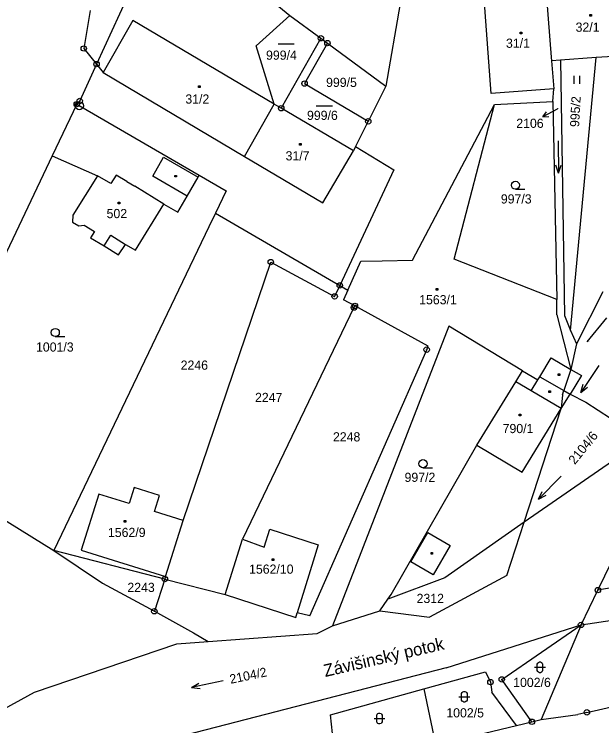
# Model space of a CAD drawing. Extents: x -795483 to -789093, y -1112258 to -1108741.
# Drawn here: x -791772.5 to -791663.9, y -1109986 to -1109854.3 of the extents above; entities that cross this region are included whole.
import ezdxf

# ---------------------------------------------------------------- set-up
doc = ezdxf.new("R2010")
doc.units = 0
for name, color, linetype in [('Komunikace', 7, 'Continuous'), ('Vrstva 1', 7, 'Continuous'), ('Vrstva 14', 7, 'Continuous'), ('Vrstva 15', 7, 'Continuous'), ('Vrstva 16', 7, 'Continuous'), ('Vrstva 2', 7, 'Continuous'), ('Vrstva 23', 7, 'Continuous'), ('Vrstva 25', 7, 'Continuous'), ('Vrstva 28', 7, 'Continuous'), ('Vrstva 37', 7, 'Continuous')]:
    doc.layers.add(name, color=color, linetype=linetype)

msp = doc.modelspace()

# ---------------------------------------------------------------- linework, layer by layer
at = {"layer": 'Komunikace'}
for p, q in [((-791671.97, -1109871.77), (-791672.09, -1109871.84)), ((-791666.53, -1109914.91), (-791662.89, -1109910.49))]:
    msp.add_line(p, q, dxfattribs=at)
at = {"layer": 'Vrstva 1'}
for p, q in [((-791744.44, -1109835.48), (-791757.26, -1109863.53)), ((-791744.44, -1109835.48), (-791721.5, -1109854.55)), ((-791674.1, -1109850.43), (-791673.19, -1109862.26)), ((-791701.1, -1109852.31), (-791703.75, -1109867.6)), ((-791758.43, -1109853.61), (-791759.63, -1109860.64)), ((-791727.76, -1109860.15), (-791721.5, -1109854.55)), ((-791721.5, -1109854.55), (-791715.79, -1109858.75)), ((-791715.79, -1109858.75), (-791723.12, -1109871.69)), ((-791715.79, -1109858.75), (-791714.57, -1109859.64)), ((-791724.41, -1109870.93), (-791727.76, -1109860.15)), ((-791714.57, -1109859.64), (-791718.81, -1109867.12)), ((-791714.57, -1109859.64), (-791703.75, -1109867.6)), ((-791759.63, -1109860.64), (-791757.26, -1109863.53)), ((-791658.23, -1109861.85), (-791664.87, -1109862.33)), ((-791673.19, -1109862.26), (-791673.14, -1109862.94)), ((-791671.46, -1109862.81), (-791673.14, -1109862.94)), ((-791673.14, -1109862.94), (-791672.74, -1109868.11)), ((-791664.87, -1109862.33), (-791671.46, -1109862.81)), ((-791671.46, -1109862.81), (-791670.75, -1109910.05)), ((-791669.66, -1109912.8), (-791664.87, -1109862.33)), ((-791757.26, -1109863.53), (-791760.37, -1109870.35)), ((-791757.26, -1109863.53), (-791756.01, -1109865.05)), ((-791756.01, -1109865.05), (-791729.89, -1109880.61)), ((-791718.81, -1109867.12), (-791707.02, -1109874.11)), ((-791672.91, -1109870.47), (-791672.74, -1109868.11)), ((-791760.91, -1109870.94), (-791765.44, -1109880.47)), ((-791760.37, -1109870.35), (-791760.91, -1109870.94)), ((-791760.91, -1109870.94), (-791738.27, -1109884.09)), ((-791729.89, -1109880.61), (-791724.41, -1109870.93)), ((-791723.12, -1109871.69), (-791724.41, -1109870.93)), ((-791698.85, -1109899.78), (-791683.67, -1109871.02)), ((-791691.17, -1109899.65), (-791683.67, -1109871.02)), ((-791683.67, -1109871.02), (-791672.91, -1109870.47)), ((-791672.91, -1109870.47), (-791672.19, -1109907.1)), ((-791709.78, -1109879.6), (-791723.12, -1109871.69)), ((-791707.02, -1109874.11), (-791709.37, -1109878.79)), ((-791709.37, -1109878.79), (-791709.78, -1109879.6)), ((-791709.37, -1109878.79), (-791702.31, -1109883.12)), ((-791765.44, -1109880.47), (-791792.17, -1109936.71)), ((-791765.44, -1109880.47), (-791757.06, -1109884.19)), ((-791757.06, -1109884.19), (-791761.66, -1109891.48)), ((-791738.48, -1109884.45), (-791738.27, -1109884.09)), ((-791738.27, -1109884.09), (-791733.28, -1109886.98)), ((-791702.31, -1109883.12), (-791712.29, -1109904.48)), ((-791740.52, -1109887.94), (-791738.48, -1109884.45)), ((-791742.26, -1109890.92), (-791740.52, -1109887.94)), ((-791733.28, -1109886.98), (-791735.27, -1109891.13)), ((-791750.06, -1109897.98), (-791744.79, -1109889.45)), ((-791744.79, -1109889.45), (-791742.26, -1109890.92)), ((-791761.66, -1109891.48), (-791761.68, -1109892.8)), ((-791735.27, -1109891.13), (-791736.47, -1109893.63)), ((-791735.27, -1109891.13), (-791712.29, -1109904.48)), ((-791761.68, -1109892.8), (-791760.56, -1109893.45)), ((-791760.56, -1109893.45), (-791759.52, -1109893.32)), ((-791759.52, -1109893.32), (-791757.62, -1109894.51)), ((-791736.47, -1109893.63), (-791765.15, -1109953.56)), ((-791757.62, -1109894.51), (-791758.38, -1109895.65)), ((-791758.38, -1109895.65), (-791755.82, -1109897.18)), ((-791755.82, -1109897.18), (-791753.21, -1109898.85)), ((-791753.21, -1109898.85), (-791751.92, -1109896.88)), ((-791751.92, -1109896.88), (-791750.06, -1109897.98)), ((-791710.8, -1109905.35), (-791708.42, -1109899.99)), ((-791708.42, -1109899.99), (-791704.43, -1109899.9)), ((-791704.43, -1109899.9), (-791698.85, -1109899.78)), ((-791672.19, -1109907.1), (-791691.17, -1109899.65)), ((-791741.27, -1109948), (-791725.04, -1109900.16)), ((-791725.04, -1109900.16), (-791713.24, -1109906.51)), ((-791712.29, -1109904.48), (-791713.24, -1109906.51)), ((-791712.29, -1109904.48), (-791710.8, -1109905.35)), ((-791710.8, -1109905.35), (-791711.58, -1109907.12)), ((-791663.64, -1109905.67), (-791668.55, -1109915.28)), ((-791709.5, -1109908.26), (-791711.58, -1109907.12)), ((-791672.14, -1109909.92), (-791672.19, -1109907.1)), ((-791709.67, -1109908.57), (-791730.26, -1109951.45)), ((-791709.67, -1109908.57), (-791709.5, -1109908.26)), ((-791695.92, -1109915.7), (-791709.5, -1109908.26)), ((-791672.14, -1109909.92), (-791669.58, -1109920.02)), ((-791670.75, -1109910.05), (-791669.66, -1109912.8)), ((-791692.12, -1109912.05), (-791713.65, -1109967.45)), ((-791678.49, -1109920.26), (-791692.12, -1109912.05)), ((-791669.66, -1109912.8), (-791668.55, -1109915.28)), ((-791696.22, -1109916.37), (-791695.92, -1109915.7)), ((-791668.55, -1109915.28), (-791669.58, -1109920.02)), ((-791717.82, -1109965.64), (-791696.22, -1109916.37)), ((-791675.33, -1109921.37), (-791673.22, -1109917.86)), ((-791673.22, -1109917.86), (-791669.58, -1109920.02)), ((-791679.75, -1109922.31), (-791678.49, -1109920.26)), ((-791678.49, -1109920.26), (-791675.68, -1109921.95)), ((-791669.58, -1109920.02), (-791670.84, -1109923.94)), ((-791686.96, -1109934.07), (-791679.75, -1109922.31)), ((-791675.68, -1109921.95), (-791675.33, -1109921.37)), ((-791671.09, -1109924.72), (-791671.33, -1109927.23)), ((-791671.09, -1109924.72), (-791670.84, -1109923.94)), ((-791670.84, -1109923.94), (-791669.71, -1109924.59)), ((-791669.71, -1109924.59), (-791666.79, -1109926.07)), ((-791666.79, -1109926.07), (-791662.21, -1109929.06)), ((-791678.19, -1109948.28), (-791671.33, -1109927.23)), ((-791702.82, -1109961.66), (-791686.96, -1109934.07)), ((-791792.17, -1109936.71), (-791765.15, -1109953.56)), ((-791661.85, -1109937), (-791678.19, -1109948.28)), ((-791750.29, -1109941.87), (-791751.2, -1109944.84)), ((-791745.64, -1109943.34), (-791750.29, -1109941.87)), ((-791756.86, -1109943.09), (-791760.08, -1109953.49)), ((-791751.2, -1109944.84), (-791756.86, -1109943.09)), ((-791746.56, -1109946.31), (-791745.64, -1109943.34)), ((-791741.27, -1109948), (-791746.56, -1109946.31)), ((-791664.57, -1109960.87), (-791657.47, -1109946.21)), ((-791744.51, -1109958.36), (-791741.27, -1109948)), ((-791678.19, -1109948.28), (-791692.86, -1109958.61)), ((-791681.42, -1109958.17), (-791678.19, -1109948.28)), ((-791726.27, -1109952.91), (-791725.23, -1109949.59)), ((-791725.23, -1109949.59), (-791716.29, -1109952.47)), ((-791733.49, -1109961.67), (-791730.26, -1109951.45)), ((-791730.26, -1109951.45), (-791726.27, -1109952.91)), ((-791716.29, -1109952.47), (-791717.23, -1109955.53)), ((-791765.15, -1109953.56), (-791756.14, -1109959.55)), ((-791744.62, -1109958.82), (-791765.15, -1109953.56)), ((-791760.08, -1109953.49), (-791744.51, -1109958.36)), ((-791630.75, -1109955.14), (-791664.57, -1109960.87)), ((-791717.23, -1109955.53), (-791720.15, -1109965.05)), ((-791744.62, -1109958.82), (-791746.57, -1109964.78)), ((-791744.51, -1109958.36), (-791744.62, -1109958.82)), ((-791744.62, -1109958.82), (-791733.49, -1109961.67)), ((-791692.86, -1109958.61), (-791703.43, -1109962.56)), ((-791681.42, -1109958.17), (-791695.73, -1109965.87)), ((-791756.14, -1109959.55), (-791746.57, -1109964.78)), ((-791733.49, -1109961.67), (-791720.42, -1109965.91)), ((-791703.43, -1109962.56), (-791702.82, -1109961.66)), ((-791667.69, -1109967.31), (-791664.57, -1109960.87)), ((-791704.86, -1109964.67), (-791703.43, -1109962.56)), ((-791746.57, -1109964.78), (-791739.34, -1109968.74)), ((-791720.42, -1109965.91), (-791720.15, -1109965.05)), ((-791717.82, -1109965.64), (-791720.15, -1109965.05)), ((-791713.65, -1109967.45), (-791704.86, -1109964.67)), ((-791704.86, -1109964.67), (-791695.73, -1109965.87)), ((-791716.48, -1109968.91), (-791713.65, -1109967.45)), ((-791692.6, -1109975.22), (-791667.69, -1109967.31)), ((-791682.35, -1109977.38), (-791667.69, -1109967.31)), ((-791667.69, -1109967.31), (-791675.03, -1109984.82)), ((-791739.34, -1109968.74), (-791736.6, -1109970.38)), ((-791736.6, -1109970.38), (-791716.48, -1109968.91)), ((-791768.76, -1109979.72), (-791742.42, -1109970.82)), ((-791742.42, -1109970.82), (-791736.6, -1109970.38)), ((-791692.6, -1109975.22), (-791750.9, -1109990.28)), ((-791696.78, -1109979.1), (-791685.34, -1109975.96)), ((-791685.34, -1109975.96), (-791684.43, -1109977.89)), ((-791676.77, -1109985.23), (-791682.35, -1109977.38)), ((-791714.03, -1109983.92), (-791696.78, -1109979.1)), ((-791696.78, -1109979.1), (-791694.59, -1109989.48)), ((-791684.43, -1109977.89), (-791684.17, -1109979.74)), ((-791666.61, -1109983.48), (-791647.12, -1109979.08)), ((-791781.64, -1109986.88), (-791768.76, -1109979.72)), ((-791679.61, -1109985.91), (-791684.17, -1109979.74)), ((-791713.29, -1109990.25), (-791714.03, -1109983.92)), ((-791675.03, -1109984.82), (-791668.3, -1109983.86)), ((-791666.61, -1109983.48), (-791668.3, -1109983.86)), ((-791679.61, -1109985.91), (-791676.77, -1109985.23)), ((-791676.77, -1109985.23), (-791675.03, -1109984.82)), ((-791694.59, -1109989.48), (-791679.61, -1109985.91))]:
    msp.add_line(p, q, dxfattribs=at)
msp.add_lwpolyline([(-791703.75, -1109867.6), (-791706.93, -1109873.92), (-791707.02, -1109874.11)], dxfattribs=at)
at = {"layer": 'Vrstva 16'}
for p, q in [((-791672.09, -1109871.84), (-791674.72, -1109873.28)), ((-791674.72, -1109873.28), (-791674.08, -1109872.36)), ((-791674.72, -1109873.28), (-791673.61, -1109873.24))]:
    msp.add_line(p, q, dxfattribs=at)
at = {"layer": 'Vrstva 2'}
for p, q in [((-791684.3, -1109868.95), (-791685.61, -1109851.34)), ((-791750.53, -1109855.47), (-791756.01, -1109865.05)), ((-791724.41, -1109870.93), (-791750.53, -1109855.47)), ((-791672.74, -1109868.11), (-791684.3, -1109868.95)), ((-791715.44, -1109889.22), (-791709.78, -1109879.6)), ((-791746.86, -1109884.28), (-791744.86, -1109880.76)), ((-791744.86, -1109880.76), (-791738.48, -1109884.45)), ((-791729.89, -1109880.61), (-791715.44, -1109889.22)), ((-791754.61, -1109885.63), (-791757.06, -1109884.19)), ((-791753.62, -1109884.07), (-791754.61, -1109885.63)), ((-791751.64, -1109885.22), (-791753.62, -1109884.07)), ((-791740.52, -1109887.94), (-791746.86, -1109884.28)), ((-791751.64, -1109885.22), (-791750.18, -1109886.11)), ((-791744.79, -1109889.45), (-791750.18, -1109886.11)), ((-791755.82, -1109897.18), (-791754.62, -1109895.2)), ((-791754.62, -1109895.2), (-791751.92, -1109896.88)), ((-791667.62, -1109921.17), (-791669.71, -1109924.59)), ((-791669.58, -1109920.02), (-791667.62, -1109921.17)), ((-791676.9, -1109923.97), (-791679.75, -1109922.31)), ((-791676.9, -1109923.97), (-791675.68, -1109921.95)), ((-791675.33, -1109921.37), (-791670.84, -1109923.94)), ((-791671.33, -1109927.23), (-791676.9, -1109923.97)), ((-791671.33, -1109927.23), (-791669.71, -1109924.59)), ((-791678.56, -1109939.04), (-791671.33, -1109927.23)), ((-791686.96, -1109934.07), (-791678.56, -1109939.04)), ((-791699.13, -1109955.65), (-791696.01, -1109950.21)), ((-791696.01, -1109950.21), (-791691.89, -1109952.58)), ((-791691.89, -1109952.58), (-791695.01, -1109958.01)), ((-791695.01, -1109958.01), (-791699.13, -1109955.65)), ((-791667.69, -1109967.31), (-791650.09, -1109964.64))]:
    msp.add_line(p, q, dxfattribs=at)
at = {"layer": 'Vrstva 23'}
for p, q in [((-791723.7, -1109859.8), (-791720.7, -1109859.8)), ((-791668.95, -1109867.17), (-791668.95, -1109865.67)), ((-791667.95, -1109865.67), (-791667.95, -1109867.17)), ((-791716.63, -1109871.27), (-791713.63, -1109871.27)), ((-791671.9, -1109877.72), (-791671.86, -1109883.72)), ((-791671.86, -1109883.72), (-791672.37, -1109882.22)), ((-791671.86, -1109883.72), (-791671.37, -1109882.22)), ((-791679.81, -1109886.69), (-791678.06, -1109886.69)), ((-791764.89, -1109913.94), (-791763.14, -1109913.94)), ((-791664.37, -1109919.31), (-791667.75, -1109924.27)), ((-791667.75, -1109924.27), (-791667.32, -1109922.75)), ((-791667.75, -1109924.27), (-791666.49, -1109923.31)), ((-791696.91, -1109938.22), (-791695.16, -1109938.22)), ((-791671.34, -1109939.76), (-791675.56, -1109944.02)), ((-791675.56, -1109944.02), (-791674.86, -1109942.6)), ((-791675.56, -1109944.02), (-791674.15, -1109943.31)), ((-791676.28, -1109975.15), (-791674.28, -1109975.15)), ((-791675.78, -1109974.55), (-791675.68, -1109974.35)), ((-791675.78, -1109975.75), (-791675.78, -1109974.55)), ((-791675.68, -1109974.35), (-791675.58, -1109974.25)), ((-791675.58, -1109974.25), (-791675.38, -1109974.15)), ((-791675.38, -1109974.15), (-791675.18, -1109974.15)), ((-791675.18, -1109974.15), (-791674.98, -1109974.25)), ((-791674.98, -1109974.25), (-791674.88, -1109974.35)), ((-791674.88, -1109974.35), (-791674.78, -1109974.55)), ((-791674.78, -1109974.55), (-791674.78, -1109975.75)), ((-791675.68, -1109975.95), (-791675.78, -1109975.75)), ((-791675.58, -1109976.05), (-791675.68, -1109975.95)), ((-791675.38, -1109976.15), (-791675.58, -1109976.05)), ((-791675.18, -1109976.15), (-791675.38, -1109976.15)), ((-791674.98, -1109976.05), (-791675.18, -1109976.15)), ((-791674.88, -1109975.95), (-791674.98, -1109976.05)), ((-791674.78, -1109975.75), (-791674.88, -1109975.95)), ((-791733.83, -1109977.63), (-791739.69, -1109978.89)), ((-791739.69, -1109978.89), (-791738.33, -1109978.09)), ((-791739.69, -1109978.89), (-791738.12, -1109979.06)), ((-791689.76, -1109980), (-791689.66, -1109979.8)), ((-791689.76, -1109981.2), (-791689.76, -1109980)), ((-791689.66, -1109979.8), (-791689.56, -1109979.7)), ((-791689.56, -1109979.7), (-791689.36, -1109979.6)), ((-791689.36, -1109979.6), (-791689.16, -1109979.6)), ((-791689.16, -1109979.6), (-791688.96, -1109979.7)), ((-791688.96, -1109979.7), (-791688.86, -1109979.8)), ((-791688.86, -1109979.8), (-791688.76, -1109980)), ((-791688.76, -1109980), (-791688.76, -1109981.2)), ((-791690.26, -1109980.6), (-791688.26, -1109980.6)), ((-791689.66, -1109981.4), (-791689.76, -1109981.2)), ((-791689.56, -1109981.5), (-791689.66, -1109981.4)), ((-791689.36, -1109981.6), (-791689.56, -1109981.5)), ((-791689.16, -1109981.6), (-791689.36, -1109981.6)), ((-791688.96, -1109981.5), (-791689.16, -1109981.6)), ((-791688.86, -1109981.4), (-791688.96, -1109981.5)), ((-791688.76, -1109981.2), (-791688.86, -1109981.4)), ((-791705.46, -1109984.02), (-791705.36, -1109983.82)), ((-791705.46, -1109985.22), (-791705.46, -1109984.02)), ((-791705.36, -1109983.82), (-791705.26, -1109983.72)), ((-791705.26, -1109983.72), (-791705.06, -1109983.62)), ((-791705.06, -1109983.62), (-791704.86, -1109983.62)), ((-791704.86, -1109983.62), (-791704.66, -1109983.72)), ((-791704.66, -1109983.72), (-791704.56, -1109983.82)), ((-791704.56, -1109983.82), (-791704.46, -1109984.02)), ((-791704.46, -1109984.02), (-791704.46, -1109985.22)), ((-791705.96, -1109984.62), (-791703.96, -1109984.62)), ((-791705.36, -1109985.42), (-791705.46, -1109985.22)), ((-791705.26, -1109985.52), (-791705.36, -1109985.42)), ((-791705.06, -1109985.62), (-791705.26, -1109985.52)), ((-791704.86, -1109985.62), (-791705.06, -1109985.62)), ((-791704.66, -1109985.52), (-791704.86, -1109985.62)), ((-791704.56, -1109985.42), (-791704.66, -1109985.52)), ((-791704.46, -1109985.22), (-791704.56, -1109985.42))]:
    msp.add_line(p, q, dxfattribs=at)
for centre in [(-791679.81, -1109885.94), (-791764.89, -1109913.19), (-791696.91, -1109937.47)]:
    msp.add_circle(centre, 0.75, dxfattribs=at)
at = {"layer": 'Vrstva 25'}
for p, q in [((-791666.04, -1109854.34), (-791665.74, -1109854.34)), ((-791666.04, -1109854.64), (-791666.04, -1109854.34)), ((-791665.74, -1109854.64), (-791666.04, -1109854.64)), ((-791665.74, -1109854.34), (-791665.74, -1109854.64)), ((-791678.92, -1109857.62), (-791678.62, -1109857.62)), ((-791678.92, -1109857.92), (-791678.92, -1109857.62)), ((-791678.62, -1109857.92), (-791678.92, -1109857.92)), ((-791678.62, -1109857.62), (-791678.62, -1109857.92)), ((-791738.4, -1109867.56), (-791738.1, -1109867.56)), ((-791738.4, -1109867.86), (-791738.4, -1109867.56)), ((-791738.1, -1109867.86), (-791738.4, -1109867.86)), ((-791738.1, -1109867.56), (-791738.1, -1109867.86)), ((-791719.72, -1109878.22), (-791719.42, -1109878.22)), ((-791719.72, -1109878.52), (-791719.72, -1109878.22)), ((-791719.42, -1109878.52), (-791719.72, -1109878.52)), ((-791719.42, -1109878.22), (-791719.42, -1109878.52)), ((-791742.78, -1109884.11), (-791742.48, -1109884.11)), ((-791742.78, -1109884.41), (-791742.78, -1109884.11)), ((-791742.48, -1109884.11), (-791742.48, -1109884.41)), ((-791742.48, -1109884.41), (-791742.78, -1109884.41)), ((-791753.28, -1109889.07), (-791752.98, -1109889.07)), ((-791753.28, -1109889.37), (-791753.28, -1109889.07)), ((-791752.98, -1109889.37), (-791753.28, -1109889.37)), ((-791752.98, -1109889.07), (-791752.98, -1109889.37)), ((-791694.44, -1109905.03), (-791694.14, -1109905.03)), ((-791694.44, -1109905.33), (-791694.44, -1109905.03)), ((-791694.14, -1109905.33), (-791694.44, -1109905.33)), ((-791694.14, -1109905.03), (-791694.14, -1109905.33)), ((-791671.92, -1109920.85), (-791671.62, -1109920.85)), ((-791671.92, -1109921.15), (-791671.92, -1109920.85)), ((-791671.62, -1109921.15), (-791671.92, -1109921.15)), ((-791671.62, -1109920.85), (-791671.62, -1109921.15)), ((-791673.64, -1109923.99), (-791673.34, -1109923.99)), ((-791673.64, -1109924.29), (-791673.64, -1109923.99)), ((-791673.34, -1109924.29), (-791673.64, -1109924.29)), ((-791673.34, -1109923.99), (-791673.34, -1109924.29)), ((-791679.13, -1109928.29), (-791678.83, -1109928.29)), ((-791679.13, -1109928.59), (-791679.13, -1109928.29)), ((-791678.83, -1109928.59), (-791679.13, -1109928.59)), ((-791678.83, -1109928.29), (-791678.83, -1109928.59)), ((-791752.13, -1109947.96), (-791751.83, -1109947.96)), ((-791752.13, -1109948.26), (-791752.13, -1109947.96)), ((-791751.83, -1109948.26), (-791752.13, -1109948.26)), ((-791751.83, -1109947.96), (-791751.83, -1109948.26)), ((-791695.42, -1109953.93), (-791695.12, -1109953.93)), ((-791695.42, -1109954.23), (-791695.42, -1109953.93)), ((-791695.12, -1109953.93), (-791695.12, -1109954.23)), ((-791724.79, -1109955.1), (-791724.49, -1109955.1)), ((-791724.79, -1109955.4), (-791724.79, -1109955.1)), ((-791724.49, -1109955.4), (-791724.79, -1109955.4)), ((-791724.49, -1109955.1), (-791724.49, -1109955.4)), ((-791695.12, -1109954.23), (-791695.42, -1109954.23))]:
    msp.add_line(p, q, dxfattribs=at)
at = {"layer": 'Vrstva 28'}
for centre, radius in [((-791715.79, -1109858.75), 0.5), ((-791715.79, -1109858.75), 0.01), ((-791714.57, -1109859.64), 0.5), ((-791759.63, -1109860.64), 0.5), ((-791714.57, -1109859.64), 0.01), ((-791759.63, -1109860.64), 0.01), ((-791757.26, -1109863.53), 0.5), ((-791757.26, -1109863.53), 0.01), ((-791718.81, -1109867.12), 0.5), ((-791718.81, -1109867.12), 0.01), ((-791760.91, -1109870.94), 0.5), ((-791760.45, -1109871.24), 0.75), ((-791760.91, -1109870.94), 0.01), ((-791760.37, -1109870.35), 0.5), ((-791760.37, -1109870.35), 0.01), ((-791760.45, -1109871.24), 0.01), ((-791723.12, -1109871.69), 0.5), ((-791723.12, -1109871.69), 0.01), ((-791707.02, -1109874.11), 0.5), ((-791707.02, -1109874.11), 0.01), ((-791725.04, -1109900.16), 0.5), ((-791725.04, -1109900.16), 0.01), ((-791712.29, -1109904.48), 0.5), ((-791712.29, -1109904.48), 0.01), ((-791713.24, -1109906.51), 0.5), ((-791713.24, -1109906.51), 0.01), ((-791709.5, -1109908.26), 0.5), ((-791709.67, -1109908.57), 0.5), ((-791709.67, -1109908.57), 0.01), ((-791709.5, -1109908.26), 0.01), ((-791696.22, -1109916.37), 0.5), ((-791696.22, -1109916.37), 0.01), ((-791744.62, -1109958.82), 0.5), ((-791744.62, -1109958.82), 0.01), ((-791664.57, -1109960.87), 0.5), ((-791664.57, -1109960.87), 0.01), ((-791746.57, -1109964.78), 0.5), ((-791746.57, -1109964.78), 0.01), ((-791667.69, -1109967.31), 0.5), ((-791667.69, -1109967.31), 0.01), ((-791684.43, -1109977.89), 0.5), ((-791682.35, -1109977.38), 0.5), ((-791682.35, -1109977.38), 0.01), ((-791684.43, -1109977.89), 0.01), ((-791666.61, -1109983.48), 0.5), ((-791666.61, -1109983.48), 0.01), ((-791676.77, -1109985.23), 0.5), ((-791676.77, -1109985.23), 0.01)]:
    msp.add_circle(centre, radius, dxfattribs=at)

# ---------------------------------------------------------------- texts
at = {"layer": 'Vrstva 14'}
for s, height, p in [('999/4', 1.7, (-791725.92, -1109862.72)), ('999/5', 1.7, (-791714.82, -1109867.76)), ('999/6', 1.7, (-791718.35, -1109873.86)), ('2106', 0.1, (-791672.13, -1109871.77)), ('997/3', 1.7, (-791682.51, -1109889.32)), ('1001/3', 1.7, (-791768.45, -1109916.73)), ('2104/5', 0.1, (-791666.53, -1109914.91)), ('2246', 1.7, (-791741.71, -1109920.08)), ('2247', 1.7, (-791727.96, -1109926.06)), ('2248', 1.7, (-791713.55, -1109933.35)), ('997/2', 1.7, (-791700.31, -1109940.84)), ('2243', 1.7, (-791751.56, -1109961.21)), ('2312', 1.7, (-791698.09, -1109963.25)), ('1002/6', 1.7, (-791680.23, -1109978.79)), ('1002/5', 1.7, (-791692.59, -1109984.42))]:
    msp.add_text(s, height=height, dxfattribs=at).set_placement(p)
for s, rotation, p in [('995/2', 87.1847, (-791668.03, -1109875.2)), ('2104/6', 50.8053, (-791668.84, -1109937.74)), ('2104/2', 11.7258, (-791732.46, -1109978.21))]:
    msp.add_text(s, height=1.7, rotation=rotation, dxfattribs=at).set_placement(p)
at = {"layer": 'Vrstva 15'}
for s, p in [('32/1', (-791668.69, -1109857.54)), ('31/1', (-791681.56, -1109860.51)), ('31/2', (-791740.84, -1109870.84)), ('31/7', (-791722.31, -1109881.35)), ('502', (-791755.4, -1109892.03)), ('1563/1', (-791697.61, -1109907.98)), ('790/1', (-791682.18, -1109931.81)), ('1562/9', (-791755.15, -1109951.04)), ('1562/10', (-791729.06, -1109957.83))]:
    msp.add_text(s, height=1.7, dxfattribs=at).set_placement(p)
at = {"layer": 'Vrstva 16'}
msp.add_text('2106', height=1.7, dxfattribs=at).set_placement((-791679.66, -1109875.33))
at = {"layer": 'Vrstva 37'}
msp.add_text('Závišinský potok', height=2.3, rotation=13.0664, dxfattribs=at).set_placement((-791714.98, -1109976.95))

doc.saveas('drawing.dxf')
